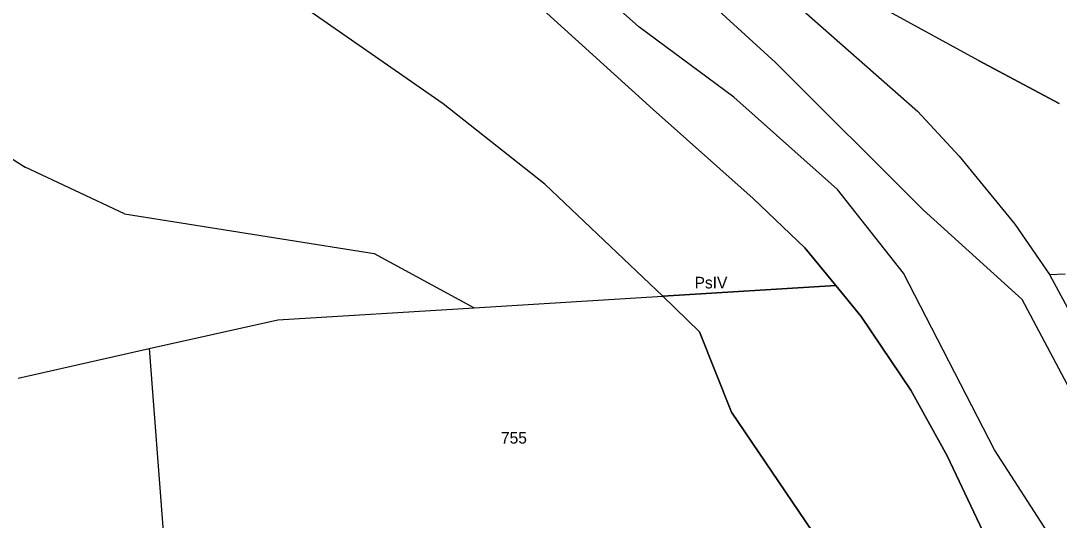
# Model space of a CAD drawing. Extents: x 7498273 to 7499989, y 5499795 to 5500810.
# Drawn here: x 7499073.7 to 7499207.8, y 5500327.7 to 5500392.1 of the extents above; entities that cross this region are included whole.
import ezdxf

# ---------------------------------------------------------------- set-up
doc = ezdxf.new("R2010")
doc.units = 0
for name, color, linetype in [('209-oznaczenie konturu klasyfikacyjnego', 7, 'Continuous'), ('211-numer działki ewidencyjnej', 7, 'Continuous'), ('217-kontur klasyfikacyjny', 7, 'Continuous'), ('218-kontur użytku gruntowego', 7, 'Continuous'), ('219-działka ewidencyjna', 7, 'Continuous')]:
    doc.layers.add(name, color=color, linetype=linetype)

msp = doc.modelspace()

# ---------------------------------------------------------------- linework, layer by layer
at = {"layer": '217-kontur klasyfikacyjny'}
for points in [[(7499155.37, 5500380.67), (7499129.71, 5500403.95)], [(7499166.22, 5500400.98), (7499189.5, 5500380.47)], [(7499128.22, 5500381.42), (7499104.96, 5500397.6)], [(7499197.4, 5500387.02), (7499185.89, 5500393.28)], [(7499207.82, 5500381.45), (7499197.4, 5500387.02)], [(7499141.35, 5500371.04), (7499128.22, 5500381.42)], [(7499168.29, 5500369.22), (7499155.37, 5500380.67)], [(7499189.5, 5500380.47), (7499194.89, 5500374.66)], [(7499194.89, 5500374.66), (7499202.07, 5500365.87)], [(7499156.6, 5500356.59), (7499141.35, 5500371.04)], [(7499174.95, 5500362.83), (7499168.29, 5500369.22)], [(7499202.07, 5500365.87), (7499206.57, 5500359.37)], [(7499178.95, 5500357.99), (7499174.95, 5500362.83)], [(7499206.57, 5500359.37), (7499208.57, 5500359.47)], [(7499178.95, 5500357.99), (7499156.6, 5500356.59)], [(7499182.25, 5500353.95), (7499178.95, 5500357.99)], [(7499161.33, 5500352.01), (7499156.6, 5500356.59)], [(7499188.66, 5500344.45), (7499182.25, 5500353.95)], [(7499165.47, 5500341.62), (7499161.33, 5500352.01)], [(7499193.34, 5500335.96), (7499188.66, 5500344.45)], [(7499181.15, 5500318.52), (7499165.47, 5500341.62)], [(7499200.99, 5500319.8), (7499193.34, 5500335.96)]]:
    msp.add_lwpolyline(points, dxfattribs=at)
at = {"layer": '218-kontur użytku gruntowego'}
for points in [[(7499171.15, 5500386.77), (7499120.19, 5500433.29)], [(7499153.5, 5500391.37), (7499133.15, 5500409.51)], [(7499129.71, 5500403.95), (7499155.37, 5500380.67)], [(7499166.22, 5500400.98), (7499189.5, 5500380.47)], [(7499128.22, 5500381.42), (7499104.96, 5500397.6)], [(7499197.4, 5500387.02), (7499185.89, 5500393.28)], [(7499165.8, 5500382.29), (7499153.5, 5500391.37)], [(7499190.25, 5500367.73), (7499171.15, 5500386.77)], [(7499207.82, 5500381.45), (7499197.4, 5500387.02)], [(7499179.19, 5500370.36), (7499165.8, 5500382.29)], [(7499141.35, 5500371.04), (7499128.22, 5500381.42)], [(7499155.37, 5500380.67), (7499168.29, 5500369.22)], [(7499189.5, 5500380.47), (7499194.89, 5500374.66)], [(7499194.89, 5500374.66), (7499202.07, 5500365.87)], [(7499156.6, 5500356.59), (7499141.35, 5500371.04)], [(7499187.68, 5500359.57), (7499179.19, 5500370.36)], [(7499168.29, 5500369.22), (7499174.95, 5500362.83)], [(7499203.02, 5500356.15), (7499190.25, 5500367.73)], [(7499202.07, 5500365.87), (7499206.57, 5500359.37)], [(7499174.95, 5500362.83), (7499178.95, 5500357.99)], [(7499199.45, 5500336.75), (7499187.68, 5500359.57)], [(7499206.57, 5500359.37), (7499208.57, 5500359.47)], [(7499178.95, 5500357.99), (7499156.6, 5500356.59)], [(7499182.25, 5500353.95), (7499178.95, 5500357.99)], [(7499156.6, 5500356.59), (7499161.33, 5500352.01)], [(7499211.43, 5500340.35), (7499203.02, 5500356.15)], [(7499188.66, 5500344.45), (7499182.25, 5500353.95)], [(7499161.33, 5500352.01), (7499165.47, 5500341.62)], [(7499193.34, 5500335.96), (7499188.66, 5500344.45)], [(7499165.47, 5500341.62), (7499181.15, 5500318.52)], [(7499206.74, 5500325.47), (7499199.45, 5500336.75)], [(7499200.99, 5500319.8), (7499193.34, 5500335.96)]]:
    msp.add_lwpolyline(points, dxfattribs=at)
at = {"layer": '219-działka ewidencyjna'}
for points in [[(7499129.71, 5500403.95), (7499155.37, 5500380.67)], [(7499166.22, 5500400.98), (7499189.5, 5500380.47)], [(7499197.4, 5500387.02), (7499185.89, 5500393.28)], [(7499044.92, 5500391.92), (7499074.23, 5500373.25)], [(7499197.4, 5500387.02), (7499207.82, 5500381.45)], [(7499155.37, 5500380.67), (7499168.29, 5500369.22)], [(7499189.5, 5500380.47), (7499194.89, 5500374.66)], [(7499194.89, 5500374.66), (7499202.07, 5500365.87)], [(7499087.08, 5500367.23), (7499074.23, 5500373.25)], [(7499168.29, 5500369.22), (7499174.95, 5500362.83)], [(7499087.08, 5500367.23), (7499119.33, 5500362.09)], [(7499202.07, 5500365.87), (7499206.57, 5500359.37)], [(7499119.33, 5500362.09), (7499132.25, 5500355.1)], [(7499174.95, 5500362.83), (7499178.95, 5500357.99)], [(7499206.57, 5500359.37), (7499208.57, 5500359.47)], [(7499206.57, 5500359.37), (7499215.52, 5500342.82)], [(7499156.6, 5500356.59), (7499178.95, 5500357.99)], [(7499178.95, 5500357.99), (7499182.25, 5500353.95)], [(7499132.25, 5500355.1), (7499156.6, 5500356.59)], [(7499156.6, 5500356.59), (7499161.33, 5500352.01)], [(7499106.86, 5500353.54), (7499132.25, 5500355.1)], [(7499182.25, 5500353.95), (7499188.66, 5500344.45)], [(7499090.25, 5500349.85), (7499106.86, 5500353.54)], [(7499161.33, 5500352.01), (7499165.47, 5500341.62)], [(7499073.33, 5500345.99), (7499090.25, 5500349.85)], [(7499090.25, 5500349.85), (7499092.1, 5500325.67)], [(7499188.66, 5500344.45), (7499193.34, 5500335.96)], [(7499165.47, 5500341.62), (7499181.15, 5500318.52)], [(7499193.34, 5500335.96), (7499200.99, 5500319.8)]]:
    msp.add_lwpolyline(points, dxfattribs=at)

# ---------------------------------------------------------------- texts
at = {"layer": '209-oznaczenie konturu klasyfikacyjnego'}
msp.add_text('PsIV', height=1.5, dxfattribs=at).set_placement((7499160.71, 5500357.59))
at = {"layer": '211-numer działki ewidencyjnej'}
msp.add_text('755', height=1.5, dxfattribs=at).set_placement((7499135.7, 5500337.56))

doc.saveas('drawing.dxf')
